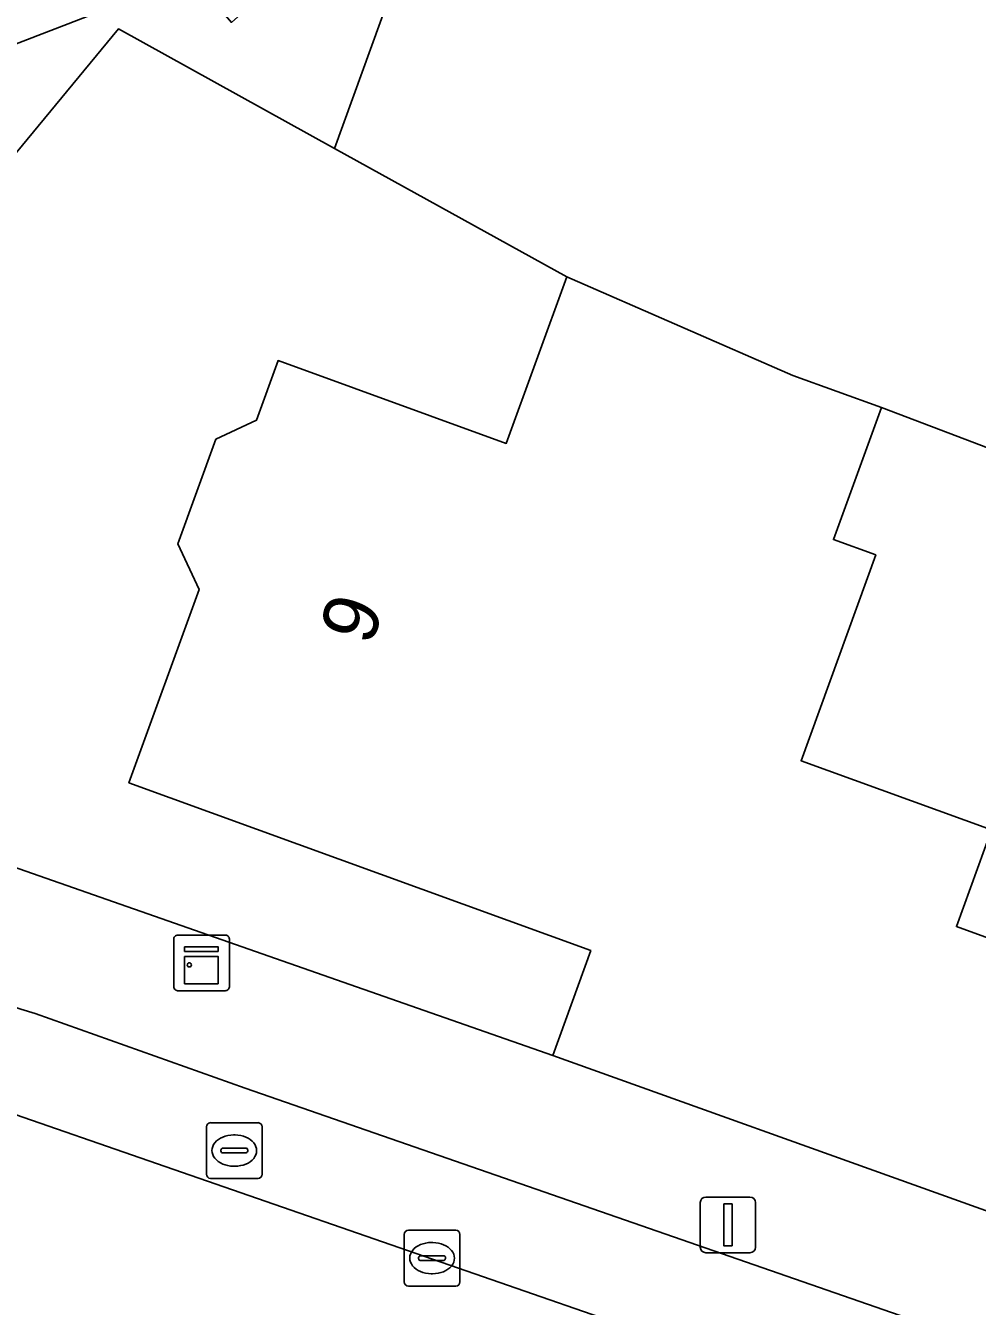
# Model space of a CAD drawing. Extents: x 160023 to 161302, y 384750 to 385707.
# Drawn here: x 160635.12 to 160652.2, y 385250.71 to 385273.68 of the extents above; entities that cross this region are included whole.
import ezdxf

# ---------------------------------------------------------------- set-up
doc = ezdxf.new("R2010")
doc.units = 0
for name, color, linetype in [('IMGEO_Erf', 7, 'Continuous'), ('IMGEO_Kast', 7, 'Continuous'), ('IMGEO_Kolk', 7, 'Continuous'), ('IMGEO_Lichtmast', 7, 'Continuous'), ('IMGEO_Pand', 7, 'Continuous'), ('IMGEO_Pand_nummerreeks', 7, 'Continuous'), ('IMGEO_Parkeervlak_open', 7, 'Continuous'), ('IMGEO_Rijbaan_lokaal_open', 7, 'Continuous'), ('IMGEO_Voetpad_open', 7, 'Continuous')]:
    doc.layers.add(name, color=color, linetype=linetype)

msp = doc.modelspace()

# ---------------------------------------------------------------- linework, layer by layer
at = {"layer": 'IMGEO_Erf'}
for points in [[(160644.582, 385255.212), (160645.265, 385257.093), (160636.978, 385260.104), (160638.238, 385263.57), (160637.856, 385264.388), (160638.538, 385266.264), (160639.265, 385266.604), (160639.654, 385267.675), (160643.748, 385266.188), (160644.833, 385269.176), (160640.663, 385271.476), (160636.792, 385273.626), (160633.619, 385269.792), (160633.666, 385259.027)], [(160660.727, 385262.941), (160650.478, 385266.833), (160649.617, 385264.465), (160650.379, 385264.188), (160649.038, 385260.498), (160652.456, 385259.256), (160651.826, 385257.523), (160657.949, 385255.297)]]:
    msp.add_lwpolyline(points, close=True, dxfattribs=at)
at = {"layer": 'IMGEO_Kast'}
for p, q in [((160637.856, 385257.372), (160638.697, 385257.372)), ((160638.697, 385257.372), (160637.856, 385257.372)), ((160637.781, 385256.447), (160637.781, 385257.288)), ((160637.781, 385257.288), (160637.781, 385256.447)), ((160638.781, 385257.297), (160638.781, 385256.456)), ((160638.781, 385256.456), (160638.781, 385257.297)), ((160638.706, 385256.372), (160637.865, 385256.372)), ((160637.865, 385256.372), (160638.706, 385256.372))]:
    msp.add_line(p, q, dxfattribs=at)
for points in [[(160637.976, 385257.162), (160638.576, 385257.162), (160638.576, 385257.077), (160637.976, 385257.077), (160637.976, 385257.162)], [(160637.976, 385256.987), (160638.576, 385256.987), (160638.576, 385256.498), (160637.976, 385256.498), (160637.976, 385256.987)]]:
    msp.add_lwpolyline(points, dxfattribs=at)
msp.add_circle((160638.06, 385256.836), 0.0377, dxfattribs=at)
for centre, start, end in [((160637.859, 385257.294), 92.4484, 184.2845), ((160637.859, 385257.294), 92.4484, 184.2845), ((160638.703, 385257.294), 2.4484, 94.2845), ((160638.703, 385257.294), 2.4484, 94.2845), ((160637.859, 385256.45), 182.4484, 274.2845), ((160637.859, 385256.45), 182.4484, 274.2845), ((160638.703, 385256.45), 272.4484, 4.2845), ((160638.703, 385256.45), 272.4484, 4.2845)]:
    msp.add_arc(centre, 0.0779, start, end, dxfattribs=at)
at = {"layer": 'IMGEO_Kolk'}
for p, q in [((160638.367, 385253.08), (160638.367, 385253.932)), ((160638.442, 385254.006), (160639.294, 385254.006)), ((160639.368, 385253.932), (160639.368, 385253.08)), ((160638.855, 385253.786), (160638.88, 385253.786)), ((160638.626, 385253.5), (160638.626, 385253.512)), ((160639.064, 385253.463), (160638.666, 385253.463)), ((160638.669, 385253.549), (160639.067, 385253.549)), ((160639.11, 385253.512), (160639.11, 385253.5)), ((160638.878, 385253.226), (160638.853, 385253.226)), ((160639.294, 385253.006), (160638.442, 385253.006)), ((160641.991, 385252.077), (160642.843, 385252.077)), ((160641.916, 385251.151), (160641.916, 385252.003)), ((160642.404, 385251.857), (160642.429, 385251.857)), ((160642.917, 385252.003), (160642.917, 385251.151)), ((160642.175, 385251.571), (160642.175, 385251.583)), ((160642.218, 385251.62), (160642.616, 385251.62)), ((160642.659, 385251.583), (160642.659, 385251.571)), ((160642.613, 385251.534), (160642.215, 385251.534)), ((160642.427, 385251.297), (160642.402, 385251.297)), ((160642.843, 385251.077), (160641.991, 385251.077))]:
    msp.add_line(p, q, dxfattribs=at)
for points in [[(160638.367, 385253.08), (160638.367, 385253.932)], [(160638.442, 385254.006), (160639.294, 385254.006)], [(160639.368, 385253.932), (160639.368, 385253.08)], [(160639.294, 385253.006), (160638.442, 385253.006)], [(160641.991, 385252.077), (160642.843, 385252.077)], [(160641.916, 385251.151), (160641.916, 385252.003)], [(160642.917, 385252.003), (160642.917, 385251.151)], [(160642.843, 385251.077), (160641.991, 385251.077)]]:
    msp.add_lwpolyline(points, dxfattribs=at)
for centre, radius, start, end in [((160638.444, 385253.93), 0.0765, 91.552, 178.448), ((160638.444, 385253.93), 0.0765, 91.552, 178.448), ((160639.292, 385253.93), 0.0765, 1.552, 88.448), ((160639.292, 385253.93), 0.0765, 1.552, 88.448), ((160638.666, 385253.509), 0.0403, 85.8775, 175.7526), ((160638.663, 385253.499), 0.0366, 178.938, 274.7102), ((160639.067, 385253.506), 0.043, 264.8664, 352.4533), ((160639.071, 385253.511), 0.0386, 1.7309, 96.639), ((160638.444, 385253.082), 0.0765, 181.552, 268.448), ((160638.444, 385253.082), 0.0765, 181.552, 268.448), ((160639.292, 385253.082), 0.0765, 271.552, 358.448), ((160639.292, 385253.082), 0.0765, 271.552, 358.448), ((160641.993, 385252.001), 0.0765, 91.552, 178.448), ((160641.993, 385252.001), 0.0765, 91.552, 178.448), ((160642.841, 385252.001), 0.0765, 1.552, 88.448), ((160642.841, 385252.001), 0.0765, 1.552, 88.448), ((160642.215, 385251.58), 0.0403, 85.8775, 175.7526), ((160642.212, 385251.57), 0.0366, 178.938, 274.7102), ((160642.616, 385251.577), 0.043, 264.8664, 352.4533), ((160642.62, 385251.582), 0.0386, 1.7309, 96.639), ((160641.993, 385251.153), 0.0765, 181.552, 268.448), ((160641.993, 385251.153), 0.0765, 181.552, 268.448), ((160642.841, 385251.153), 0.0765, 271.552, 358.448), ((160642.841, 385251.153), 0.0765, 271.552, 358.448)]:
    msp.add_arc(centre, radius, start, end, dxfattribs=at)
for centre, major_axis, ratio, start_param, end_param in [((160638.854, 385253.506), (-0.387, 0.002), 0.722429, 4.712389, 7.853982), ((160638.879, 385253.506), (-0.39, 0.002), 0.717154, 1.570796, 4.712389), ((160642.403, 385251.577), (-0.387, 0.002), 0.722429, 4.712389, 7.853982), ((160642.428, 385251.577), (-0.39, 0.002), 0.717154, 1.570796, 4.712389)]:
    msp.add_ellipse(centre, major_axis=major_axis, ratio=ratio, start_param=start_param, end_param=end_param, dxfattribs=at)
at = {"layer": 'IMGEO_Lichtmast'}
for p, q in [((160647.229, 385251.773), (160647.229, 385252.573)), ((160647.229, 385252.573), (160647.229, 385251.773)), ((160647.329, 385252.673), (160648.119, 385252.673)), ((160648.119, 385252.673), (160647.329, 385252.673)), ((160648.219, 385252.573), (160648.219, 385251.773)), ((160648.219, 385251.773), (160648.219, 385252.573)), ((160648.119, 385251.673), (160647.329, 385251.673)), ((160647.329, 385251.673), (160648.119, 385251.673))]:
    msp.add_line(p, q, dxfattribs=at)
msp.add_lwpolyline([(160647.649, 385252.548), (160647.799, 385252.548), (160647.799, 385251.798), (160647.649, 385251.798), (160647.649, 385252.548)], dxfattribs=at)
for centre, start, end in [((160647.329, 385252.573), 90, 180), ((160647.329, 385252.573), 90, 180), ((160648.119, 385252.573), 0, 90), ((160648.119, 385252.573), 360, 90), ((160647.329, 385251.773), 180, 270), ((160647.329, 385251.773), 180, 270), ((160648.119, 385251.773), 270, 0), ((160648.119, 385251.773), 270, 0)]:
    msp.add_arc(centre, 0.1, start, end, dxfattribs=at)
at = {"layer": 'IMGEO_Pand'}
msp.add_lwpolyline([(160671.559, 385274.983), (160653.165, 385284.031), (160648.914, 385286.122), (160648.678, 385286.238), (160642.926, 385274.57), (160643.169, 385274.482), (160643.026, 385274.089), (160641.66, 385274.22), (160640.663, 385271.476), (160644.833, 385269.176), (160648.891, 385267.409), (160650.478, 385266.833), (160660.727, 385262.941), (160663.97, 385261.763), (160664.293, 385261.646), (160665.364, 385263.611), (160668.622, 385269.591)], close=True, dxfattribs=at)
msp.add_lwpolyline([(160659.974, 385250), (160662.474, 385256.986), (160662.283, 385257.055), (160663.97, 385261.763), (160660.727, 385262.941), (160657.949, 385255.297), (160651.826, 385257.523), (160652.456, 385259.256), (160649.038, 385260.498), (160650.379, 385264.188), (160649.617, 385264.465), (160650.478, 385266.833), (160648.891, 385267.409), (160644.833, 385269.176), (160643.748, 385266.188), (160639.654, 385267.675), (160639.265, 385266.604), (160638.538, 385266.264), (160637.856, 385264.388), (160638.238, 385263.57), (160636.978, 385260.104), (160645.265, 385257.093), (160644.582, 385255.212), (160659.142, 385250)], dxfattribs=at)
at = {"layer": 'IMGEO_Parkeervlak_open'}
for points in [[(160634.13, 385275.769), (160630.069, 385271.336), (160631.891, 385272.18), (160638.105, 385274.572), (160639.712, 385275.996), (160642.937, 385280.327), (160646.629, 385285.711), (160646.865, 385286.633), (160646.966, 385286.981), (160648.976, 385293.933), (160649.267, 385294.611), (160647.558, 385291.997), (160646.501, 385290.364)], [(160782.993, 385203.324), (160783.445, 385204.608), (160727.342, 385224.065), (160721.742, 385226.004), (160720.554, 385226.4), (160699.267, 385233.748), (160694.461, 385235.418), (160659.461, 385247.549), (160654.681, 385249.21), (160652.403, 385250), (160639.062, 385254.626), (160635.293, 385255.965)], [(160633.875, 385254.519), (160646.927, 385250), (160676.865, 385239.636), (160684.321, 385237.055), (160720.019, 385224.698), (160728.965, 385221.591), (160783.288, 385202.713)]]:
    msp.add_lwpolyline(points, dxfattribs=at)
msp.add_arc((160641.509, 385276.534), 21.488, 230.5606, 253.1841, dxfattribs=at)
at = {"layer": 'IMGEO_Rijbaan_lokaal_open'}
msp.add_lwpolyline([(160646.927, 385250), (160633.875, 385254.519)], dxfattribs=at)
at = {"layer": 'IMGEO_Voetpad_open'}
for points in [[(160633.619, 385269.792), (160636.792, 385273.626), (160640.663, 385271.476), (160641.66, 385274.22), (160643.026, 385274.089), (160643.169, 385274.482), (160642.926, 385274.57), (160648.678, 385286.238), (160646.966, 385286.981), (160646.865, 385286.633), (160646.629, 385285.711), (160647.041, 385285.429), (160643.349, 385280.045), (160642.937, 385280.327), (160639.712, 385275.996), (160640.556, 385275.295), (160638.816, 385273.738), (160638.105, 385274.572), (160631.891, 385272.18), (160630.069, 385271.336), (160629.714, 385271.135), (160629.413, 385270.874), (160626.189, 385267.501), (160623.963, 385265.172)], [(160680.582, 385242.281), (160673.97, 385244.687), (160672.971, 385245.05), (160666.383, 385247.408), (160659.879, 385249.736), (160659.142, 385250), (160644.582, 385255.212), (160633.666, 385259.027), (160633.619, 385269.792), (160630.75, 385268.564)], [(160635.293, 385255.965), (160639.062, 385254.626), (160652.403, 385250), (160654.681, 385249.21), (160655.023, 385250.193), (160659.803, 385248.532), (160659.461, 385247.549), (160694.461, 385235.418), (160694.803, 385236.401), (160699.612, 385234.731), (160699.267, 385233.748), (160720.554, 385226.4), (160721.742, 385226.004), (160722.083, 385226.987), (160727.687, 385225.047), (160727.342, 385224.065), (160783.445, 385204.608), (160782.993, 385203.324)]]:
    msp.add_lwpolyline(points, dxfattribs=at)
msp.add_arc((160641.509, 385276.534), 21.488, 230.5606, 253.1841, dxfattribs=at)

# ---------------------------------------------------------------- texts
at = {"layer": 'IMGEO_Pand_nummerreeks'}
msp.add_text('9', height=1, rotation=70.5311, dxfattribs=at).set_placement((160641.316, 385262.536))

doc.saveas('drawing.dxf')
